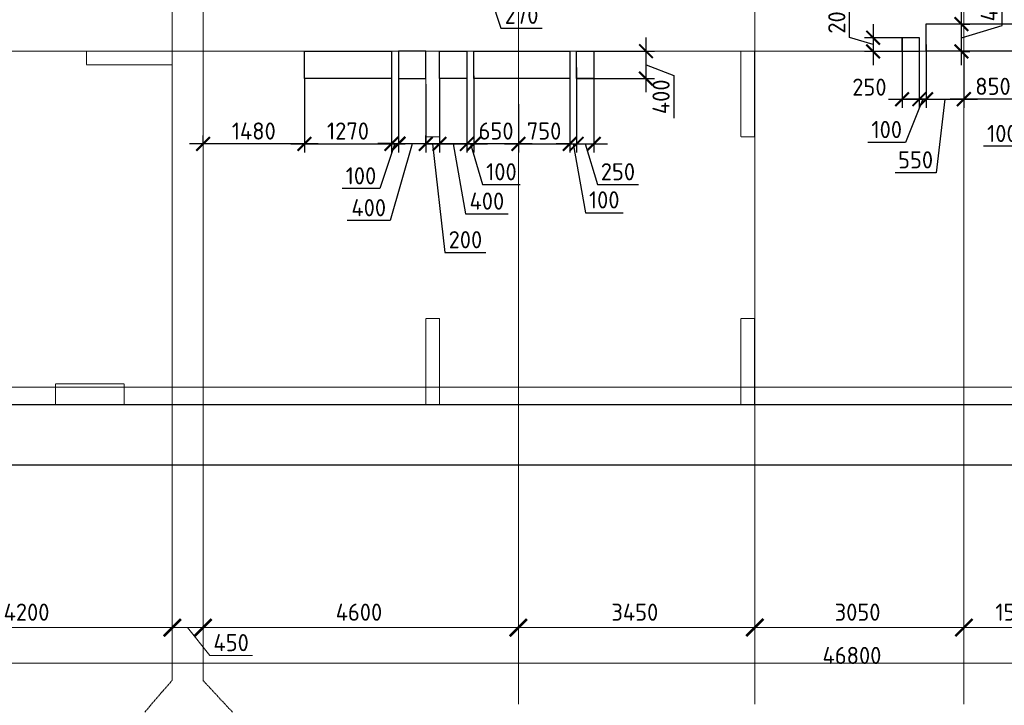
# Model space of a CAD drawing. Header units: millimetres. Extents: x -42044588 to 856694, y -806701 to 941911.
# Tile 889 of 1056: x -188621 to -174256, y -96168 to -86168. Entities that reach past the tile are written whole.
import ezdxf

# ---------------------------------------------------------------- set-up
doc = ezdxf.new("R2010")
doc.units = ezdxf.units.MM
for name, pattern in [('______5', [1100, 800, -100, 100, -100]), ('DASHED', [7, 5, -2, 0]), ('осевая', [50.8, 31.75, -6.35, 6.35, -6.35])]:
    doc.linetypes.add(name, pattern=pattern)
for name, color, linetype, lineweight in [('907Сл Осевые', 1, 'Continuous', 0), ('Оси', 40, '______5', 18), ('Перекрытие ж_бетон', 1, 'Continuous', 30), ('РАЗМЕРЫ', 1, 'Continuous', 9)]:
    doc.layers.add(name, color=color, linetype=linetype, lineweight=lineweight)
doc.layers.add('Колонна_ бетон', color=7, linetype='Continuous', lineweight=50, true_color=0xb4b496)
doc.styles.add('GOST-2.304_Type-B', font='GOST_Common.ttf')
doc.dimstyles.new('СПДС', dxfattribs={"dimscale": 100, "dimtxt": 2.5, "dimasz": 2, "dimexe": 1.25, "dimexo": 0, "dimtad": 1, "dimdec": 0, "dimrnd": 5, "dimtxsty": 'GOST-2.304_Type-B', "dimblk": 'ARCHTICK', "dimcen": 2.5, "dimdle": 2, "dimclrd": 1, "dimclre": 1, "dimclrt": 1, "dimadec": 0, "dimazin": 2, "dimtfac": 0.75, "dimtdec": 0, "dimtmove": 1, "dimatfit": 3, "dimfxl": 0, "dimtolj": 1, "dimarcsym": 0})

# ---------------------------------------------------------------- blocks, each defined once
blk = doc.blocks.new('_ArchTick')
at = {"color": 0, "linetype": 'ByBlock', "const_width": 0.15}
blk.add_lwpolyline([(-0.5, -0.5), (0.5, 0.5)], dxfattribs=at)
blk = doc.blocks.new('*D6689')
at = {"color": 1, "lineweight": 0, "transparency": 16777216}
for p, q in [((983646, -18716), (983646, -18591)), ((1030446, -18830), (1030446, -18591)), ((983446, -18716), (1030646, -18716))]:
    blk.add_line(p, q, dxfattribs=at)
at = {"layer": 'DEFPOINTS', "color": 0, "transparency": 16777216}
for p in [(983646, -18716), (1030446, -18716), (1030446, -18830)]:
    blk.add_point(p, dxfattribs=at)
at = {"color": 1, "lineweight": 0, "transparency": 16777216, "xscale": 250, "yscale": 250, "zscale": 250, "rotation": 180}
blk.add_blockref('_ArchTick', (983646, -18716), dxfattribs=at)
at = {"color": 1, "lineweight": 0, "transparency": 16777216, "xscale": 250, "yscale": 250, "zscale": 250}
blk.add_blockref('_ArchTick', (1030446, -18716), dxfattribs=at)
at = {"color": 1, "lineweight": 0, "transparency": 16777216, "insert": (1001863, -18605), "char_height": 250, "width": 104166.67, "attachment_point": 5, "style": 'GOST-2.304_Type-B'}
blk.add_mtext('\\A1;46800', dxfattribs=at)
blk = doc.blocks.new('*D6697')
at = {"color": 1, "lineweight": 0, "transparency": 16777216}
for p, q in [((987746, -18199), (987746, -18074)), ((991946, -18199), (991946, -18074)), ((987546, -18199), (992146, -18199))]:
    blk.add_line(p, q, dxfattribs=at)
at = {"layer": 'DEFPOINTS', "color": 0, "transparency": 16777216}
for p in [(987746, -18199), (991946, -18199), (991946, -18199)]:
    blk.add_point(p, dxfattribs=at)
at = {"color": 1, "lineweight": 0, "transparency": 16777216, "xscale": 250, "yscale": 250, "zscale": 250, "rotation": 180}
blk.add_blockref('_ArchTick', (987746, -18199), dxfattribs=at)
at = {"color": 1, "lineweight": 0, "transparency": 16777216, "xscale": 250, "yscale": 250, "zscale": 250}
blk.add_blockref('_ArchTick', (991946, -18199), dxfattribs=at)
at = {"color": 1, "lineweight": 0, "transparency": 16777216, "insert": (989820, -17974), "char_height": 250, "width": 83333.33, "attachment_point": 5, "style": 'GOST-2.304_Type-B'}
blk.add_mtext('\\A1;4200', dxfattribs=at)
blk = doc.blocks.new('*D6698')
at = {"color": 1, "lineweight": 0, "transparency": 16777216}
for p, q in [((992396, -18199), (992396, -18074)), ((996996, -18199), (996996, -18074)), ((992196, -18199), (997196, -18199))]:
    blk.add_line(p, q, dxfattribs=at)
at = {"layer": 'DEFPOINTS', "color": 0, "transparency": 16777216}
for p in [(992396, -18199), (996996, -18199), (996996, -18199)]:
    blk.add_point(p, dxfattribs=at)
at = {"color": 1, "lineweight": 0, "transparency": 16777216, "xscale": 250, "yscale": 250, "zscale": 250, "rotation": 180}
blk.add_blockref('_ArchTick', (992396, -18199), dxfattribs=at)
at = {"color": 1, "lineweight": 0, "transparency": 16777216, "xscale": 250, "yscale": 250, "zscale": 250}
blk.add_blockref('_ArchTick', (996996, -18199), dxfattribs=at)
at = {"color": 1, "lineweight": 0, "transparency": 16777216, "insert": (994670, -17974), "char_height": 250, "width": 83333.33, "attachment_point": 5, "style": 'GOST-2.304_Type-B'}
blk.add_mtext('\\A1;4600', dxfattribs=at)
blk = doc.blocks.new('*D6699')
at = {"color": 1, "lineweight": 0, "transparency": 16777216}
for p, q in [((996996, -18199), (996996, -18074)), ((1000446, -18199), (1000446, -18074)), ((996796, -18199), (1000646, -18199))]:
    blk.add_line(p, q, dxfattribs=at)
at = {"layer": 'DEFPOINTS', "color": 0, "transparency": 16777216}
for p in [(996996, -18199), (1000446, -18199), (1000446, -18199)]:
    blk.add_point(p, dxfattribs=at)
at = {"color": 1, "lineweight": 0, "transparency": 16777216, "xscale": 250, "yscale": 250, "zscale": 250, "rotation": 180}
blk.add_blockref('_ArchTick', (996996, -18199), dxfattribs=at)
at = {"color": 1, "lineweight": 0, "transparency": 16777216, "xscale": 250, "yscale": 250, "zscale": 250}
blk.add_blockref('_ArchTick', (1000446, -18199), dxfattribs=at)
at = {"color": 1, "lineweight": 0, "transparency": 16777216, "insert": (998695, -17974), "char_height": 250, "width": 83333.33, "attachment_point": 5, "style": 'GOST-2.304_Type-B'}
blk.add_mtext('\\A1;3450', dxfattribs=at)
blk = doc.blocks.new('*D6700')
at = {"color": 1, "lineweight": 0, "transparency": 16777216}
for p, q in [((1000446, -18199), (1000446, -18074)), ((1003496, -18199), (1003496, -18074)), ((1000246, -18199), (1003696, -18199))]:
    blk.add_line(p, q, dxfattribs=at)
at = {"layer": 'DEFPOINTS', "color": 0, "transparency": 16777216}
for p in [(1000446, -18199), (1003496, -18199), (1003496, -18199)]:
    blk.add_point(p, dxfattribs=at)
at = {"color": 1, "lineweight": 0, "transparency": 16777216, "xscale": 250, "yscale": 250, "zscale": 250, "rotation": 180}
blk.add_blockref('_ArchTick', (1000446, -18199), dxfattribs=at)
at = {"color": 1, "lineweight": 0, "transparency": 16777216, "xscale": 250, "yscale": 250, "zscale": 250}
blk.add_blockref('_ArchTick', (1003496, -18199), dxfattribs=at)
at = {"color": 1, "lineweight": 0, "transparency": 16777216, "insert": (1001945, -17974), "char_height": 250, "width": 83333.33, "attachment_point": 5, "style": 'GOST-2.304_Type-B'}
blk.add_mtext('\\A1;3050', dxfattribs=at)
blk = doc.blocks.new('*D6701')
at = {"color": 1, "lineweight": 0, "transparency": 16777216}
for p, q in [((1003496, -18199), (1003496, -18074)), ((1005046, -18199), (1005046, -18074)), ((1003296, -18199), (1005246, -18199))]:
    blk.add_line(p, q, dxfattribs=at)
at = {"layer": 'DEFPOINTS', "color": 0, "transparency": 16777216}
for p in [(1003496, -18199), (1005046, -18199), (1005046, -18199)]:
    blk.add_point(p, dxfattribs=at)
at = {"color": 1, "lineweight": 0, "transparency": 16777216, "xscale": 250, "yscale": 250, "zscale": 250, "rotation": 180}
blk.add_blockref('_ArchTick', (1003496, -18199), dxfattribs=at)
at = {"color": 1, "lineweight": 0, "transparency": 16777216, "xscale": 250, "yscale": 250, "zscale": 250}
blk.add_blockref('_ArchTick', (1005046, -18199), dxfattribs=at)
at = {"color": 1, "lineweight": 0, "transparency": 16777216, "insert": (1004271, -17974), "char_height": 250, "width": 83333.33, "attachment_point": 5, "style": 'GOST-2.304_Type-B'}
blk.add_mtext('\\A1;1550', dxfattribs=at)
blk = doc.blocks.new('*D6708')
at = {"color": 1, "lineweight": 0, "transparency": 16777216}
for p, q in [((991946, -18074), (991946, -18324)), ((992596, -18199), (991746, -18199)), ((992171, -18199), (992493, -18605)), ((992396, -18136), (992396, -18324)), ((992493, -18605), (993118, -18605))]:
    blk.add_line(p, q, dxfattribs=at)
at = {"layer": 'DEFPOINTS', "color": 0, "transparency": 16777216}
for p in [(991946, -18074), (991946, -18199), (992396, -18136)]:
    blk.add_point(p, dxfattribs=at)
at = {"color": 1, "lineweight": 0, "transparency": 16777216, "xscale": 250, "yscale": 250, "zscale": 250, "rotation": 180}
blk.add_blockref('_ArchTick', (991946, -18199), dxfattribs=at)
at = {"color": 1, "lineweight": 0, "transparency": 16777216, "xscale": 250, "yscale": 250, "zscale": 250}
blk.add_blockref('_ArchTick', (992396, -18199), dxfattribs=at)
at = {"color": 1, "lineweight": 0, "transparency": 16777216, "insert": (992805, -18418), "char_height": 250, "attachment_point": 5, "style": 'GOST-2.304_Type-B'}
blk.add_mtext('\\A1;450', dxfattribs=at)
blk = doc.blocks.new('подложка стн 1-го этажа')
at = {"layer": 'Колонна_ бетон', "color": 252, "linetype": 'DASHED', "lineweight": 0, "ltscale": 0.5, "true_color": 0x939598, "transparency": 33554687}
for p, q in [((15094, 14612, -200), (15094, 14612, -200)), ((15094, 14612, -200), (15094, 14412, -200)), ((16344, 14612, -200), (15094, 14612, -200)), ((16344, 14612, -200), (16344, 14612, -200)), ((16344, 14412, -200), (16344, 14612, -200)), ((20044, 14612, -200), (20044, 14612, -200)), ((20044, 14612, -200), (20044, 13362, -200)), ((20244, 14612, -200), (20044, 14612, -200)), ((20244, 14612, -200), (20244, 14612, -200)), ((20244, 14612, -200), (20244, 13362, -200)), ((24844, 14612, -200), (24644, 14612, -200)), ((24644, 14612, -200), (24644, 14612, -200)), ((24644, 14612, -200), (24644, 13362, -200)), ((24844, 14612, -200), (24844, 14612, -200)), ((24844, 13362, -200), (24844, 14612, -200)), ((15094, 14412, -200), (15094, 14412, -200)), ((15094, 14412, -200), (16344, 14412, -200)), ((16344, 14412, -200), (16344, 14412, -200)), ((20044, 13362, -200), (20044, 13362, -200)), ((20044, 13362, -200), (20244, 13362, -200)), ((20244, 13362, -200), (20244, 13362, -200)), ((24844, 13362, -200), (24644, 13362, -200)), ((24644, 13362, -200), (24644, 13362, -200)), ((24844, 13362, -200), (24844, 13362, -200)), ((20044, 10712, -200), (20044, 9462, -200)), ((20244, 10712, -200), (20044, 10712, -200)), ((20244, 9462, -200), (20244, 10712, -200)), ((24644, 9462, -200), (24644, 10712, -200)), ((24844, 10712, -200), (24644, 10712, -200)), ((24844, 9462, -200), (24844, 10712, -200)), ((14644, 9762, -200), (14644, 9462, -200)), ((14644, 9762, -200), (15644, 9762, -200)), ((15644, 9762, -200), (15644, 9462, -200)), ((15644, 9462, -200), (14644, 9462, -200)), ((20244, 9462, -200), (20044, 9462, -200)), ((24644, 9462, -200), (24844, 9462, -200))]:
    blk.add_line(p, q, dxfattribs=at)
blk = doc.blocks.new('*D2704')
at = {"layer": 'DEFPOINTS', "color": 0, "transparency": 16777216}
for p in [(-183096, -87109), (-182696, -87109), (-183096, -87980)]:
    blk.add_point(p, dxfattribs=at)
at = {"layer": 'РАЗМЕРЫ', "color": 1, "lineweight": -2, "transparency": 16777216}
for p, q in [((-183096, -87109), (-183096, -88105)), ((-182696, -87109), (-182696, -88105)), ((-182496, -87980), (-183296, -87980)), ((-182896, -87980), (-183216, -89098)), ((-183216, -89098), (-183841, -89098))]:
    blk.add_line(p, q, dxfattribs=at)
at = {"layer": 'РАЗМЕРЫ', "color": 1, "lineweight": -2, "transparency": 16777216, "xscale": 200, "yscale": 200, "zscale": 200, "rotation": 180}
blk.add_blockref('_ArchTick', (-183096, -87980), dxfattribs=at)
at = {"layer": 'РАЗМЕРЫ', "color": 1, "lineweight": -2, "transparency": 16777216, "xscale": 200, "yscale": 200, "zscale": 200}
blk.add_blockref('_ArchTick', (-182696, -87980), dxfattribs=at)
at = {"layer": 'РАЗМЕРЫ', "color": 1, "lineweight": 0, "transparency": 16777216, "insert": (-183529, -88910), "char_height": 250, "attachment_point": 5, "style": 'GOST-2.304_Type-B'}
blk.add_mtext('\\A1;400', dxfattribs=at)
blk = doc.blocks.new('*D2705')
at = {"layer": 'DEFPOINTS', "color": 0, "transparency": 16777216}
for p in [(-182496, -87029), (-182096, -87029), (-182096, -87980)]:
    blk.add_point(p, dxfattribs=at)
at = {"layer": 'РАЗМЕРЫ', "color": 1, "lineweight": -2, "transparency": 16777216}
for p, q in [((-182496, -87029), (-182496, -88105)), ((-182096, -87029), (-182096, -88105)), ((-182696, -87980), (-181896, -87980)), ((-182296, -87980), (-182118, -89002)), ((-182118, -89002), (-181493, -89002))]:
    blk.add_line(p, q, dxfattribs=at)
at = {"layer": 'РАЗМЕРЫ', "color": 1, "lineweight": -2, "transparency": 16777216, "xscale": 200, "yscale": 200, "zscale": 200, "rotation": 180}
blk.add_blockref('_ArchTick', (-182496, -87980), dxfattribs=at)
at = {"layer": 'РАЗМЕРЫ', "color": 1, "lineweight": -2, "transparency": 16777216, "xscale": 200, "yscale": 200, "zscale": 200}
blk.add_blockref('_ArchTick', (-182096, -87980), dxfattribs=at)
at = {"layer": 'РАЗМЕРЫ', "color": 1, "lineweight": 0, "transparency": 16777216, "insert": (-181805, -88814), "char_height": 250, "attachment_point": 5, "style": 'GOST-2.304_Type-B'}
blk.add_mtext('\\A1;400', dxfattribs=at)
blk = doc.blocks.new('*D2706')
at = {"layer": 'DEFPOINTS', "color": 0, "transparency": 16777216}
for p in [(-180493, -86627), (-179483, -86627), (-180493, -87027)]:
    blk.add_point(p, dxfattribs=at)
at = {"layer": 'РАЗМЕРЫ', "color": 1, "lineweight": -2, "transparency": 16777216}
for p, q in [((-179483, -87227), (-179483, -86427)), ((-180493, -86627), (-179358, -86627)), ((-179483, -86827), (-179077, -86981)), ((-180493, -87027), (-179358, -87027)), ((-179077, -86981), (-179077, -87606))]:
    blk.add_line(p, q, dxfattribs=at)
at = {"layer": 'РАЗМЕРЫ', "color": 1, "lineweight": -2, "transparency": 16777216, "xscale": 200, "yscale": 200, "zscale": 200}
for p, rotation in [((-179483, -86627), 90), ((-179483, -87027), 270)]:
    blk.add_blockref('_ArchTick', p, dxfattribs=dict(at, rotation=rotation))
at = {"layer": 'РАЗМЕРЫ', "color": 1, "lineweight": 0, "transparency": 16777216, "insert": (-179264, -87293), "char_height": 250, "attachment_point": 5, "rotation": 90, "style": 'GOST-2.304_Type-B'}
blk.add_mtext('\\A1;400', dxfattribs=at)
blk = doc.blocks.new('*D2707')
at = {"layer": 'DEFPOINTS', "color": 0, "transparency": 16777216}
for p in [(-180496, -86867), (-180246, -86794), (-180246, -87980)]:
    blk.add_point(p, dxfattribs=at)
at = {"layer": 'РАЗМЕРЫ', "color": 1, "lineweight": -2, "transparency": 16777216}
for p, q in [((-180496, -86867), (-180496, -88105)), ((-180246, -86794), (-180246, -88105)), ((-180696, -87980), (-180046, -87980)), ((-180371, -87980), (-180193, -88573)), ((-180193, -88573), (-179593, -88573))]:
    blk.add_line(p, q, dxfattribs=at)
at = {"layer": 'РАЗМЕРЫ', "color": 1, "lineweight": -2, "transparency": 16777216, "xscale": 200, "yscale": 200, "zscale": 200, "rotation": 180}
blk.add_blockref('_ArchTick', (-180496, -87980), dxfattribs=at)
at = {"layer": 'РАЗМЕРЫ', "color": 1, "lineweight": -2, "transparency": 16777216, "xscale": 200, "yscale": 200, "zscale": 200}
blk.add_blockref('_ArchTick', (-180246, -87980), dxfattribs=at)
at = {"layer": 'РАЗМЕРЫ', "color": 1, "lineweight": 0, "transparency": 16777216, "insert": (-179893, -88386), "char_height": 250, "attachment_point": 5, "style": 'GOST-2.304_Type-B'}
blk.add_mtext('\\A1;250', dxfattribs=at)
blk = doc.blocks.new('*D2714')
at = {"layer": 'DEFPOINTS', "color": 0, "transparency": 16777216}
for p in [(-175508, -86431), (-176169, -86631), (-175531, -86631)]:
    blk.add_point(p, dxfattribs=at)
at = {"layer": 'РАЗМЕРЫ', "color": 1, "lineweight": -2, "transparency": 16777216}
for p, q in [((-176513, -86427), (-176513, -85827)), ((-176169, -86231), (-176169, -86831)), ((-176169, -86531), (-176513, -86427)), ((-175508, -86431), (-176294, -86431)), ((-175531, -86631), (-176294, -86631))]:
    blk.add_line(p, q, dxfattribs=at)
at = {"layer": 'РАЗМЕРЫ', "color": 1, "lineweight": -2, "transparency": 16777216, "xscale": 200, "yscale": 200, "zscale": 200}
for p, rotation in [((-176169, -86431), 90), ((-176169, -86631), 270)]:
    blk.add_blockref('_ArchTick', p, dxfattribs=dict(at, rotation=rotation))
at = {"layer": 'РАЗМЕРЫ', "color": 1, "lineweight": 0, "transparency": 16777216, "insert": (-176700, -86127), "char_height": 250, "attachment_point": 5, "rotation": 90, "style": 'GOST-2.304_Type-B'}
blk.add_mtext('\\A1;200', dxfattribs=at)
blk = doc.blocks.new('*D2715')
at = {"layer": 'DEFPOINTS', "color": 0, "transparency": 16777216}
for p in [(-175746, -86429), (-175496, -86429), (-175496, -87328)]:
    blk.add_point(p, dxfattribs=at)
at = {"layer": 'РАЗМЕРЫ', "color": 1, "lineweight": -2, "transparency": 16777216}
for p, q in [((-175746, -86429), (-175746, -87453)), ((-175496, -86429), (-175496, -87453)), ((-175946, -87328), (-175296, -87328))]:
    blk.add_line(p, q, dxfattribs=at)
at = {"layer": 'РАЗМЕРЫ', "color": 1, "lineweight": -2, "transparency": 16777216, "xscale": 200, "yscale": 200, "zscale": 200, "rotation": 180}
blk.add_blockref('_ArchTick', (-175746, -87328), dxfattribs=at)
at = {"layer": 'РАЗМЕРЫ', "color": 1, "lineweight": -2, "transparency": 16777216, "xscale": 200, "yscale": 200, "zscale": 200}
blk.add_blockref('_ArchTick', (-175496, -87328), dxfattribs=at)
at = {"layer": 'РАЗМЕРЫ', "color": 1, "lineweight": 0, "transparency": 16777216, "insert": (-176224, -87152), "char_height": 250, "attachment_point": 5, "style": 'GOST-2.304_Type-B'}
blk.add_mtext('\\A1;250', dxfattribs=at)
blk = doc.blocks.new('*D2716')
at = {"layer": 'DEFPOINTS', "color": 0, "transparency": 16777216}
for p in [(-175396, -86529), (-174846, -86982), (-174846, -87328)]:
    blk.add_point(p, dxfattribs=at)
at = {"layer": 'РАЗМЕРЫ', "color": 1, "lineweight": -2, "transparency": 16777216}
for p, q in [((-175396, -86529), (-175396, -87453)), ((-174846, -86982), (-174846, -87453)), ((-175596, -87328), (-174646, -87328)), ((-175121, -87328), (-175250, -88400)), ((-175250, -88400), (-175850, -88400))]:
    blk.add_line(p, q, dxfattribs=at)
at = {"layer": 'РАЗМЕРЫ', "color": 1, "lineweight": -2, "transparency": 16777216, "xscale": 200, "yscale": 200, "zscale": 200, "rotation": 180}
blk.add_blockref('_ArchTick', (-175396, -87328), dxfattribs=at)
at = {"layer": 'РАЗМЕРЫ', "color": 1, "lineweight": -2, "transparency": 16777216, "xscale": 200, "yscale": 200, "zscale": 200}
blk.add_blockref('_ArchTick', (-174846, -87328), dxfattribs=at)
at = {"layer": 'РАЗМЕРЫ', "color": 1, "lineweight": 0, "transparency": 16777216, "insert": (-175550, -88212), "char_height": 250, "attachment_point": 5, "style": 'GOST-2.304_Type-B'}
blk.add_mtext('\\A1;550', dxfattribs=at)
blk = doc.blocks.new('*D2743')
at = {"layer": 'DEFPOINTS', "color": 0, "transparency": 16777216}
for p in [(-181996, -87372), (-181346, -87401), (-181996, -87980)]:
    blk.add_point(p, dxfattribs=at)
at = {"layer": 'РАЗМЕРЫ', "color": 1, "lineweight": -2, "transparency": 16777216}
for p, q in [((-181996, -87372), (-181996, -88105)), ((-181346, -87401), (-181346, -88105)), ((-181146, -87980), (-182196, -87980))]:
    blk.add_line(p, q, dxfattribs=at)
at = {"layer": 'РАЗМЕРЫ', "color": 1, "lineweight": -2, "transparency": 16777216, "xscale": 200, "yscale": 200, "zscale": 200, "rotation": 180}
blk.add_blockref('_ArchTick', (-181996, -87980), dxfattribs=at)
at = {"layer": 'РАЗМЕРЫ', "color": 1, "lineweight": -2, "transparency": 16777216, "xscale": 200, "yscale": 200, "zscale": 200}
blk.add_blockref('_ArchTick', (-181346, -87980), dxfattribs=at)
at = {"layer": 'РАЗМЕРЫ', "color": 1, "lineweight": 0, "transparency": 16777216, "insert": (-181671, -87792), "char_height": 250, "attachment_point": 5, "style": 'GOST-2.304_Type-B'}
blk.add_mtext('\\A1;650', dxfattribs=at)
blk = doc.blocks.new('*D2868')
at = {"layer": 'DEFPOINTS', "color": 0, "transparency": 16777216}
for p in [(-184466, -87022), (-185946, -87980), (-185946, -87989)]:
    blk.add_point(p, dxfattribs=at)
at = {"layer": 'РАЗМЕРЫ', "color": 1, "lineweight": -2, "transparency": 16777216}
for p, q in [((-184466, -87022), (-184466, -88105)), ((-185946, -87989), (-185946, -87855)), ((-184266, -87980), (-186146, -87980))]:
    blk.add_line(p, q, dxfattribs=at)
at = {"layer": 'РАЗМЕРЫ', "color": 1, "lineweight": -2, "transparency": 16777216, "xscale": 200, "yscale": 200, "zscale": 200, "rotation": 180}
blk.add_blockref('_ArchTick', (-185946, -87980), dxfattribs=at)
at = {"layer": 'РАЗМЕРЫ', "color": 1, "lineweight": -2, "transparency": 16777216, "xscale": 200, "yscale": 200, "zscale": 200}
blk.add_blockref('_ArchTick', (-184466, -87980), dxfattribs=at)
at = {"layer": 'РАЗМЕРЫ', "color": 1, "lineweight": 0, "transparency": 16777216, "insert": (-185206, -87792), "char_height": 250, "attachment_point": 5, "style": 'GOST-2.304_Type-B'}
blk.add_mtext('\\A1;1480', dxfattribs=at)
blk = doc.blocks.new('*D2744')
at = {"layer": 'DEFPOINTS', "color": 0, "transparency": 16777216}
for p in [(-182096, -87029), (-181996, -86985), (-181996, -87980)]:
    blk.add_point(p, dxfattribs=at)
at = {"layer": 'РАЗМЕРЫ', "color": 1, "lineweight": -2, "transparency": 16777216}
for p, q in [((-182096, -87029), (-182096, -88105)), ((-181996, -86985), (-181996, -88105)), ((-182096, -87980), (-182296, -87980)), ((-182096, -87980), (-181996, -87980)), ((-182096, -87980), (-181996, -87980)), ((-182046, -87980), (-181868, -88573)), ((-181996, -87980), (-181796, -87980)), ((-181868, -88573), (-181318, -88573))]:
    blk.add_line(p, q, dxfattribs=at)
at = {"layer": 'РАЗМЕРЫ', "color": 1, "lineweight": -2, "transparency": 16777216, "xscale": 200, "yscale": 200, "zscale": 200}
blk.add_blockref('_ArchTick', (-182096, -87980), dxfattribs=at)
at = {"layer": 'РАЗМЕРЫ', "color": 1, "lineweight": -2, "transparency": 16777216, "xscale": 200, "yscale": 200, "zscale": 200, "rotation": 180}
blk.add_blockref('_ArchTick', (-181996, -87980), dxfattribs=at)
at = {"layer": 'РАЗМЕРЫ', "color": 1, "lineweight": 0, "transparency": 16777216, "insert": (-181593, -88386), "char_height": 250, "attachment_point": 5, "style": 'GOST-2.304_Type-B'}
blk.add_mtext('\\A1;100', dxfattribs=at)
blk = doc.blocks.new('*D2786')
at = {"layer": 'DEFPOINTS', "color": 0, "transparency": 16777216}
for p in [(-173996, -86467), (-173896, -86505), (-173996, -87328)]:
    blk.add_point(p, dxfattribs=at)
at = {"layer": 'РАЗМЕРЫ', "color": 1, "lineweight": -2, "transparency": 16777216}
for p, q in [((-173996, -86467), (-173996, -87453)), ((-173896, -86505), (-173896, -87453)), ((-173996, -87328), (-174196, -87328)), ((-173946, -87328), (-174009, -88014)), ((-173896, -87328), (-173996, -87328)), ((-173896, -87328), (-173996, -87328)), ((-173896, -87328), (-173696, -87328)), ((-174009, -88014), (-174559, -88014))]:
    blk.add_line(p, q, dxfattribs=at)
at = {"layer": 'РАЗМЕРЫ', "color": 1, "lineweight": -2, "transparency": 16777216, "xscale": 200, "yscale": 200, "zscale": 200}
blk.add_blockref('_ArchTick', (-173996, -87328), dxfattribs=at)
at = {"layer": 'РАЗМЕРЫ', "color": 1, "lineweight": -2, "transparency": 16777216, "xscale": 200, "yscale": 200, "zscale": 200, "rotation": 180}
blk.add_blockref('_ArchTick', (-173896, -87328), dxfattribs=at)
at = {"layer": 'РАЗМЕРЫ', "color": 1, "lineweight": 0, "transparency": 16777216, "insert": (-174284, -87827), "char_height": 250, "attachment_point": 5, "style": 'GOST-2.304_Type-B'}
blk.add_mtext('\\A1;100', dxfattribs=at)
blk = doc.blocks.new('*D2887')
at = {"layer": 'DEFPOINTS', "color": 0, "transparency": 16777216}
for p in [(-173996, -86529), (-174846, -86694), (-174846, -87328)]:
    blk.add_point(p, dxfattribs=at)
at = {"layer": 'РАЗМЕРЫ', "color": 1, "lineweight": -2, "transparency": 16777216}
for p, q in [((-173996, -86529), (-173996, -87453)), ((-174846, -86694), (-174846, -87453)), ((-173796, -87328), (-175046, -87328))]:
    blk.add_line(p, q, dxfattribs=at)
at = {"layer": 'РАЗМЕРЫ', "color": 1, "lineweight": -2, "transparency": 16777216, "xscale": 200, "yscale": 200, "zscale": 200, "rotation": 180}
blk.add_blockref('_ArchTick', (-174846, -87328), dxfattribs=at)
at = {"layer": 'РАЗМЕРЫ', "color": 1, "lineweight": -2, "transparency": 16777216, "xscale": 200, "yscale": 200, "zscale": 200}
blk.add_blockref('_ArchTick', (-173996, -87328), dxfattribs=at)
at = {"layer": 'РАЗМЕРЫ', "color": 1, "lineweight": 0, "transparency": 16777216, "insert": (-174421, -87140), "char_height": 250, "attachment_point": 5, "style": 'GOST-2.304_Type-B'}
blk.add_mtext('\\A1;850', dxfattribs=at)
blk = doc.blocks.new('*D2787')
at = {"layer": 'DEFPOINTS', "color": 0, "transparency": 16777216}
for p in [(-174885, -86231), (-174882, -86231), (-174885, -86631)]:
    blk.add_point(p, dxfattribs=at)
at = {"layer": 'РАЗМЕРЫ', "color": 1, "lineweight": -2, "transparency": 16777216}
for p, q in [((-174288, -86252), (-174288, -85627)), ((-174882, -86831), (-174882, -86031)), ((-174885, -86231), (-174757, -86231)), ((-174882, -86431), (-174288, -86252)), ((-174885, -86631), (-174757, -86631))]:
    blk.add_line(p, q, dxfattribs=at)
at = {"layer": 'РАЗМЕРЫ', "color": 1, "lineweight": -2, "transparency": 16777216, "xscale": 200, "yscale": 200, "zscale": 200}
for p, rotation in [((-174882, -86231), 90), ((-174882, -86631), 270)]:
    blk.add_blockref('_ArchTick', p, dxfattribs=dict(at, rotation=rotation))
at = {"layer": 'РАЗМЕРЫ', "color": 1, "lineweight": 0, "transparency": 16777216, "insert": (-174476, -85940), "char_height": 250, "attachment_point": 5, "rotation": 90, "style": 'GOST-2.304_Type-B'}
blk.add_mtext('\\A1;400', dxfattribs=at)
blk = doc.blocks.new('*D2837')
at = {"layer": 'DEFPOINTS', "color": 0, "transparency": 16777216}
for p in [(-175396, -86529), (-175496, -87111), (-175496, -87328)]:
    blk.add_point(p, dxfattribs=at)
at = {"layer": 'РАЗМЕРЫ', "color": 1, "lineweight": -2, "transparency": 16777216}
for p, q in [((-175396, -86529), (-175396, -87453)), ((-175496, -87111), (-175496, -87453)), ((-175496, -87328), (-175696, -87328)), ((-175446, -87328), (-175696, -87958)), ((-175396, -87328), (-175496, -87328)), ((-175396, -87328), (-175496, -87328)), ((-175396, -87328), (-175196, -87328)), ((-175696, -87958), (-176246, -87958))]:
    blk.add_line(p, q, dxfattribs=at)
at = {"layer": 'РАЗМЕРЫ', "color": 1, "lineweight": -2, "transparency": 16777216, "xscale": 200, "yscale": 200, "zscale": 200}
blk.add_blockref('_ArchTick', (-175496, -87328), dxfattribs=at)
at = {"layer": 'РАЗМЕРЫ', "color": 1, "lineweight": -2, "transparency": 16777216, "xscale": 200, "yscale": 200, "zscale": 200, "rotation": 180}
blk.add_blockref('_ArchTick', (-175396, -87328), dxfattribs=at)
at = {"layer": 'РАЗМЕРЫ', "color": 1, "lineweight": 0, "transparency": 16777216, "insert": (-175971, -87770), "char_height": 250, "attachment_point": 5, "style": 'GOST-2.304_Type-B'}
blk.add_mtext('\\A1;100', dxfattribs=at)
blk = doc.blocks.new('*D2857')
at = {"layer": 'DEFPOINTS', "color": 0, "transparency": 16777216}
for p in [(-182173, -84436), (-181903, -84570), (-182173, -84966)]:
    blk.add_point(p, dxfattribs=at)
at = {"layer": 'РАЗМЕРЫ', "color": 1, "lineweight": -2, "transparency": 16777216}
for p, q in [((-182173, -84436), (-182173, -85091)), ((-181903, -84570), (-181903, -85091)), ((-181703, -84966), (-182373, -84966)), ((-182038, -84966), (-181599, -86292)), ((-181599, -86292), (-180999, -86292))]:
    blk.add_line(p, q, dxfattribs=at)
at = {"layer": 'РАЗМЕРЫ', "color": 1, "lineweight": -2, "transparency": 16777216, "xscale": 200, "yscale": 200, "zscale": 200, "rotation": 180}
blk.add_blockref('_ArchTick', (-182173, -84966), dxfattribs=at)
at = {"layer": 'РАЗМЕРЫ', "color": 1, "lineweight": -2, "transparency": 16777216, "xscale": 200, "yscale": 200, "zscale": 200}
blk.add_blockref('_ArchTick', (-181903, -84966), dxfattribs=at)
at = {"layer": 'РАЗМЕРЫ', "color": 1, "lineweight": 0, "transparency": 16777216, "insert": (-181299, -86104), "char_height": 250, "attachment_point": 5, "style": 'GOST-2.304_Type-B'}
blk.add_mtext('\\A1;270', dxfattribs=at)
blk = doc.blocks.new('*D2766')
at = {"layer": 'DEFPOINTS', "color": 0, "transparency": 16777216}
for p in [(-180596, -86829), (-180496, -87029), (-180496, -87980)]:
    blk.add_point(p, dxfattribs=at)
at = {"layer": 'РАЗМЕРЫ', "color": 1, "lineweight": -2, "transparency": 16777216}
for p, q in [((-180596, -86829), (-180596, -88105)), ((-180496, -87029), (-180496, -88105)), ((-180596, -87980), (-180796, -87980)), ((-180596, -87980), (-180496, -87980)), ((-180596, -87980), (-180496, -87980)), ((-180546, -87980), (-180368, -88984)), ((-180496, -87980), (-180296, -87980)), ((-180368, -88984), (-179818, -88984))]:
    blk.add_line(p, q, dxfattribs=at)
at = {"layer": 'РАЗМЕРЫ', "color": 1, "lineweight": -2, "transparency": 16777216, "xscale": 200, "yscale": 200, "zscale": 200}
blk.add_blockref('_ArchTick', (-180596, -87980), dxfattribs=at)
at = {"layer": 'РАЗМЕРЫ', "color": 1, "lineweight": -2, "transparency": 16777216, "xscale": 200, "yscale": 200, "zscale": 200, "rotation": 180}
blk.add_blockref('_ArchTick', (-180496, -87980), dxfattribs=at)
at = {"layer": 'РАЗМЕРЫ', "color": 1, "lineweight": 0, "transparency": 16777216, "insert": (-180093, -88796), "char_height": 250, "attachment_point": 5, "style": 'GOST-2.304_Type-B'}
blk.add_mtext('\\A1;100', dxfattribs=at)
blk = doc.blocks.new('*D2767')
at = {"layer": 'DEFPOINTS', "color": 0, "transparency": 16777216}
for p in [(-184466, -87022), (-183196, -86994), (-183196, -87980)]:
    blk.add_point(p, dxfattribs=at)
at = {"layer": 'РАЗМЕРЫ', "color": 1, "lineweight": -2, "transparency": 16777216}
for p, q in [((-184466, -87022), (-184466, -88105)), ((-183196, -86994), (-183196, -88105)), ((-184666, -87980), (-182996, -87980))]:
    blk.add_line(p, q, dxfattribs=at)
at = {"layer": 'РАЗМЕРЫ', "color": 1, "lineweight": -2, "transparency": 16777216, "xscale": 200, "yscale": 200, "zscale": 200, "rotation": 180}
blk.add_blockref('_ArchTick', (-184466, -87980), dxfattribs=at)
at = {"layer": 'РАЗМЕРЫ', "color": 1, "lineweight": -2, "transparency": 16777216, "xscale": 200, "yscale": 200, "zscale": 200}
blk.add_blockref('_ArchTick', (-183196, -87980), dxfattribs=at)
at = {"layer": 'РАЗМЕРЫ', "color": 1, "lineweight": 0, "transparency": 16777216, "insert": (-183831, -87792), "char_height": 250, "attachment_point": 5, "style": 'GOST-2.304_Type-B'}
blk.add_mtext('\\A1;1270', dxfattribs=at)
blk = doc.blocks.new('*D2768')
at = {"layer": 'DEFPOINTS', "color": 0, "transparency": 16777216}
for p in [(-183196, -86994), (-183096, -86992, 360), (-183096, -87976)]:
    blk.add_point(p, dxfattribs=at)
at = {"layer": 'РАЗМЕРЫ', "color": 1, "lineweight": -2, "transparency": 16777216}
for p, q in [((-183196, -86994), (-183196, -88101)), ((-183096, -86992), (-183096, -88101)), ((-183196, -87976), (-183396, -87976)), ((-183146, -87976), (-183367, -88632)), ((-183196, -87976), (-183096, -87976)), ((-183196, -87976), (-183096, -87976)), ((-183096, -87976), (-182896, -87976)), ((-183367, -88632), (-183917, -88632))]:
    blk.add_line(p, q, dxfattribs=at)
at = {"layer": 'РАЗМЕРЫ', "color": 1, "lineweight": -2, "transparency": 16777216, "xscale": 200, "yscale": 200, "zscale": 200}
blk.add_blockref('_ArchTick', (-183196, -87976), dxfattribs=at)
at = {"layer": 'РАЗМЕРЫ', "color": 1, "lineweight": -2, "transparency": 16777216, "xscale": 200, "yscale": 200, "zscale": 200, "rotation": 180}
blk.add_blockref('_ArchTick', (-183096, -87976), dxfattribs=at)
at = {"layer": 'РАЗМЕРЫ', "color": 1, "lineweight": 0, "transparency": 16777216, "insert": (-183642, -88445), "char_height": 250, "attachment_point": 5, "style": 'GOST-2.304_Type-B'}
blk.add_mtext('\\A1;100', dxfattribs=at)
blk = doc.blocks.new('*D2769')
at = {"layer": 'DEFPOINTS', "color": 0, "transparency": 16777216}
for p in [(-182496, -87029), (-182696, -87980), (-182696, -87980)]:
    blk.add_point(p, dxfattribs=at)
at = {"layer": 'РАЗМЕРЫ', "color": 1, "lineweight": -2, "transparency": 16777216}
for p, q in [((-182496, -87029), (-182496, -88105)), ((-182696, -87980), (-182696, -87855)), ((-182296, -87980), (-182896, -87980)), ((-182596, -87980), (-182418, -89564)), ((-182418, -89564), (-181818, -89564))]:
    blk.add_line(p, q, dxfattribs=at)
at = {"layer": 'РАЗМЕРЫ', "color": 1, "lineweight": -2, "transparency": 16777216, "xscale": 200, "yscale": 200, "zscale": 200, "rotation": 180}
blk.add_blockref('_ArchTick', (-182696, -87980), dxfattribs=at)
at = {"layer": 'РАЗМЕРЫ', "color": 1, "lineweight": -2, "transparency": 16777216, "xscale": 200, "yscale": 200, "zscale": 200}
blk.add_blockref('_ArchTick', (-182496, -87980), dxfattribs=at)
at = {"layer": 'РАЗМЕРЫ', "color": 1, "lineweight": 0, "transparency": 16777216, "insert": (-182118, -89377), "char_height": 250, "attachment_point": 5, "style": 'GOST-2.304_Type-B'}
blk.add_mtext('\\A1;200', dxfattribs=at)
blk = doc.blocks.new('*D2770')
at = {"layer": 'DEFPOINTS', "color": 0, "transparency": 16777216}
for p in [(-180596, -87336), (-181346, -87401), (-180596, -87980)]:
    blk.add_point(p, dxfattribs=at)
at = {"layer": 'РАЗМЕРЫ', "color": 1, "lineweight": -2, "transparency": 16777216}
for p, q in [((-180596, -87336), (-180596, -88105)), ((-181346, -87401), (-181346, -88105)), ((-181546, -87980), (-180396, -87980))]:
    blk.add_line(p, q, dxfattribs=at)
at = {"layer": 'РАЗМЕРЫ', "color": 1, "lineweight": -2, "transparency": 16777216, "xscale": 200, "yscale": 200, "zscale": 200, "rotation": 180}
blk.add_blockref('_ArchTick', (-181346, -87980), dxfattribs=at)
at = {"layer": 'РАЗМЕРЫ', "color": 1, "lineweight": -2, "transparency": 16777216, "xscale": 200, "yscale": 200, "zscale": 200}
blk.add_blockref('_ArchTick', (-180596, -87980), dxfattribs=at)
at = {"layer": 'РАЗМЕРЫ', "color": 1, "lineweight": 0, "transparency": 16777216, "insert": (-180971, -87792), "char_height": 250, "attachment_point": 5, "style": 'GOST-2.304_Type-B'}
blk.add_mtext('\\A1;750', dxfattribs=at)
blk = doc.blocks.new('*D5985')
at = {"layer": '907Сл Осевые', "color": 1, "lineweight": -2, "transparency": 16777216}
for p, q in [((-194696, -91780), (-194696, -92784)), ((-147896, -91824), (-147896, -92784)), ((-194896, -92659), (-147696, -92659))]:
    blk.add_line(p, q, dxfattribs=at)
at = {"layer": 'DEFPOINTS', "color": 0, "transparency": 16777216}
for p in [(-194696, -91780), (-147896, -91824), (-147896, -92659)]:
    blk.add_point(p, dxfattribs=at)
at = {"layer": '907Сл Осевые', "color": 1, "lineweight": -2, "transparency": 16777216, "xscale": 200, "yscale": 200, "zscale": 200, "rotation": 180}
blk.add_blockref('_ArchTick', (-194696, -92659), dxfattribs=at)
at = {"layer": '907Сл Осевые', "color": 1, "lineweight": -2, "transparency": 16777216, "xscale": 200, "yscale": 200, "zscale": 200}
blk.add_blockref('_ArchTick', (-147896, -92659), dxfattribs=at)
at = {"layer": '907Сл Осевые', "color": 1, "lineweight": 0, "transparency": 16777216, "insert": (-171296, -92471), "char_height": 250, "attachment_point": 5, "style": 'GOST-2.304_Type-B'}
blk.add_mtext('\\A1;46800', dxfattribs=at)
blk = doc.blocks.new('блочина')
at = {"layer": 'Перекрытие ж_бетон', "color": 4}
for points in [[(122913, 55780), (122913, 56180), (124313, 56180), (124313, 55780)], [(122813, 55778), (122563, 55778), (122563, 55978), (122813, 55978)], [(113843, 55383), (113843, 55783), (115113, 55783), (115113, 55383)], [(116213, 55780), (116213, 55380), (115813, 55380), (115813, 55780)], [(116313, 55382), (116313, 55782), (117713, 55782), (117713, 55382)], [(118063, 55380), (117813, 55380), (117813, 55780), (118063, 55780)]]:
    blk.add_lwpolyline(points, close=True, dxfattribs=at)
at = {"layer": 'Перекрытие ж_бетон', "color": 4, "elevation": 360}
blk.add_lwpolyline([(115213, 55780), (115213, 55380), (115613, 55380), (115613, 55780)], close=True, dxfattribs=at)
blk = doc.blocks.new('оси2')
at = {"layer": 'Оси', "color": 16, "linetype": 'осевая', "lineweight": 0, "ltscale": 0.25, "transparency": 33554687}
for p, q in [((996995.5, 3375.3), (996995.5, -19317.6)), ((1000445.5, 3375.3), (1000445.5, -19317.6)), ((1003495.5, 3375.3), (1003495.5, -19317.6)), ((991945.5, 2824.9), (991945.5, -18967)), ((992395.5, 2844.7), (992395.5, -18978.9)), ((979200, -9792.9), (1032582.1, -9792.9)), ((979200, -14692.9), (1032582.1, -14692.9))]:
    blk.add_line(p, q, dxfattribs=at)
at = {"layer": 'Оси', "color": 16, "linetype": 'осевая', "lineweight": 0, "transparency": 33554687}
for p, q in [((991545, -19432.2), (991945.5, -18964.7)), ((992825, -19432.2), (992395.5, -18970.6))]:
    blk.add_line(p, q, dxfattribs=at)
at = {"lineweight": 0}
for base, p1, p2, override, picture, middle in [((991945.5, -18199), (987745.5, -18199), (991945.5, -18199), {"dimgap": 1, "dimlwd": 0, "dimlwe": 0}, '*D6697', (989820.4, -18199)), ((996995.5, -18199), (992395.5, -18199), (996995.5, -18199), {"dimgap": 1, "dimlwd": 0, "dimlwe": 0}, '*D6698', (994670.4, -18199)), ((1000445.5, -18199), (996995.5, -18199), (1000445.5, -18199), {"dimgap": 1, "dimlwd": 0, "dimlwe": 0}, '*D6699', (998695.4, -18199)), ((1003495.5, -18199), (1000445.5, -18199), (1003495.5, -18199), {"dimgap": 1, "dimlwd": 0, "dimlwe": 0}, '*D6700', (1001945.4, -18199)), ((1005045.5, -18199), (1003495.5, -18199), (1005045.5, -18199), {"dimgap": 1, "dimlwd": 0, "dimlwe": 0}, '*D6701', (1004270.5, -18199)), ((991945.5, -18199), (992395.5, -18136.5), (991945.5, -18074), {"dimlwd": 0, "dimlwe": 0}, '*D6708', (992555.1, -18605.2)), ((1030445.5, -18715.9), (983645.5, -18715.9), (1030445.5, -18830.2), {"dimgap": 1, "dimlwd": 0, "dimlwe": 0}, '*D6689', (1001863, -18830.2))]:
    dim = blk.add_linear_dim(base=base, p1=p1, p2=p2, dimstyle='СПДС', override=override, dxfattribs=at)
    dim.commit()
    dim.dimension.update_dxf_attribs({"geometry": picture, "text_midpoint": middle, "dimtype": 160})

msp = doc.modelspace()

# ---------------------------------------------------------------- linework, layer by layer
at = {"layer": 'Перекрытие ж_бетон'}
for points, elevation in [([(-194947.756, -74878.517), (-194947.885, -88878.517), (-194947.861, -88878.517), (-194947.861, -91778.517), (-190847.861, -91778.517), (-190847.885, -91778.517), (-154047.885, -91778.517), (-154047.861, -91778.517), (-147647.861, -91778.517), (-147647.861, -74878.517), (-194947.756, -74878.517)], -720), ([(-194947.859, -91778.516), (-190847.858, -91778.521), (-190847.858, -91778.516), (-154047.858, -91778.516), (-154047.858, -91778.516), (-147647.859, -91778.516), (-147647.857, -74878.517), (-194947.729, -74878.517), (-194947.858, -88878.516), (-194947.858, -88878.516), (-194947.861, -91778.516)], -360)]:
    msp.add_lwpolyline(points, dxfattribs=dict(at, elevation=elevation))

# ---------------------------------------------------------------- block references
for name, p in [('подложка стн 1-го этажа', (-202741.986, -101240.485, -160)), ('блочина', (-298308.7, -142408.162))]:
    msp.add_blockref(name, p)
at = {"layer": 'РАЗМЕРЫ'}
msp.add_blockref('оси2', (-1178341.537, -76835.635), dxfattribs=at)

# ---------------------------------------------------------------- dimensions: what is measured, and where the dimension line sits
at = {"layer": '907Сл Осевые', "lineweight": 0}
dim = msp.add_linear_dim(base=(-147896.021, -92658.978), p1=(-194695.779, -91779.802), p2=(-147896.021, -91824.103), dimstyle='СПДС', dxfattribs=at)
dim.commit()
dim.dimension.update_dxf_attribs({"geometry": '*D5985', "text_midpoint": (-171295.9, -92471.478)})
at = {"layer": 'РАЗМЕРЫ', "lineweight": 0}
for base, p1, p2, angle, picture, middle in [((-182173.202, -84966.21), (-181903.202, -84569.654), (-182173.202, -84436.418), 180, '*D2857', (-181536.69, -86291.734)), ((-179482.916, -86626.517), (-180492.533, -87026.517), (-180492.538, -86626.517), 90, '*D2706', (-179076.666, -87043.263))]:
    dim = msp.add_linear_dim(base=base, p1=p1, p2=p2, angle=angle, dimstyle='СПДС', override={"dimrnd": 5}, dxfattribs=at)
    dim.commit()
    dim.dimension.update_dxf_attribs({"geometry": picture, "text_midpoint": middle, "dimtype": 160})
for base, p1, p2, picture, middle in [((-174882.129, -86230.52), (-174885.43, -86630.52), (-174885.43, -86230.52), '*D2787', (-174475.879, -86189.895)), ((-176169.248, -86630.517), (-175507.686, -86430.517), (-175531.418, -86630.517), '*D2714', (-176700.498, -86364.892))]:
    dim = msp.add_linear_dim(base=base, p1=p1, p2=p2, angle=90, dimstyle='СПДС', override={"dimrnd": 5}, dxfattribs=at)
    dim.commit()
    dim.dimension.update_dxf_attribs({"geometry": picture, "text_midpoint": middle})
for base, p1, p2, picture, middle in [((-175495.877, -87327.626), (-175745.878, -86428.517), (-175495.877, -86428.517), '*D2715', (-176223.716, -87339.041)), ((-173995.675, -87327.626), (-173895.818, -86504.835), (-173995.675, -86467.487), '*D2786', (-174071.288, -88014.158)), ((-175495.877, -87327.626), (-175395.675, -86528.517), (-175495.877, -87110.521), '*D2837', (-175758.496, -87957.946)), ((-174845.879, -87327.626), (-175395.675, -86528.517), (-174845.879, -86981.893), '*D2716', (-175312.789, -88399.717)), ((-180495.877, -87979.537), (-180595.675, -86828.517), (-180495.877, -87028.52), '*D2766', (-180305.151, -88983.774)), ((-183096.019, -87976.325), (-183195.824, -86994.354), (-183096.019, -86992.369, 360), '*D2768', (-183429.101, -88632.3)), ((-182695.938, -87979.537), (-182495.938, -87028.517), (-182695.938, -87979.537), '*D2769', (-182355.313, -89564.213)), ((-182095.877, -87979.537), (-182495.938, -87028.517), (-182095.877, -87028.517), '*D2705', (-182055.283, -89001.94)), ((-183095.877, -87979.537), (-182695.877, -87108.511), (-183095.877, -87108.511), '*D2704', (-183278.545, -89097.858))]:
    dim = msp.add_linear_dim(base=base, p1=p1, p2=p2, dimstyle='СПДС', override={"dimrnd": 5}, dxfattribs=at)
    dim.commit()
    dim.dimension.update_dxf_attribs({"geometry": picture, "text_midpoint": middle, "dimtype": 160})
for base, p1, p2, picture, middle in [((-174845.879, -87327.626), (-173995.675, -86528.517), (-174845.879, -86693.613), '*D2887', (-174420.777, -87140.126)), ((-180245.878, -87979.537), (-180495.877, -86866.504), (-180245.878, -86794.277), '*D2707', (-180130.253, -88385.787)), ((-185945.879, -87979.537), (-184465.824, -87022.456), (-185945.879, -87989.142), '*D2868', (-185205.851, -87792.037)), ((-183195.824, -87979.537), (-184465.824, -87022.456), (-183195.824, -86994.354), '*D2767', (-183830.824, -87792.037)), ((-181995.675, -87979.537), (-182095.877, -87028.517), (-181995.675, -86984.871), '*D2744', (-181805.151, -88385.787)), ((-180595.675, -87979.537), (-181345.879, -87401.371), (-180595.675, -87336.325), '*D2770', (-180970.777, -87792.037)), ((-181995.675, -87979.537), (-181345.879, -87401.371), (-181995.675, -87371.658), '*D2743', (-181670.777, -87792.037))]:
    dim = msp.add_linear_dim(base=base, p1=p1, p2=p2, dimstyle='СПДС', override={"dimrnd": 5}, dxfattribs=at)
    dim.commit()
    dim.dimension.update_dxf_attribs({"geometry": picture, "text_midpoint": middle})

doc.saveas('drawing.dxf')
